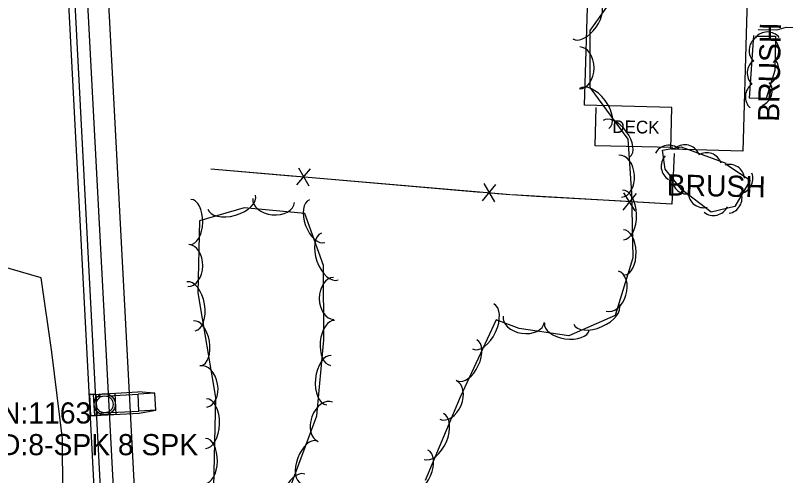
# Model space of a CAD drawing. Extents: x 978516 to 993312, y 1836504 to 1846212.
# Drawn here: x 992491 to 992673, y 1842073.8 to 1842182.6 of the extents above; entities that cross this region are included whole.
import ezdxf

# ---------------------------------------------------------------- set-up
doc = ezdxf.new("R2010")
doc.units = 0
for name, color, linetype in [('R_Drainage', 7, 'Continuous'), ('R_Proposed Road', 7, 'Continuous'), ('S_BUILDING', 7, 'Continuous'), ('S_FENCE', 7, 'Continuous'), ('S_MISC_STRUCTURES', 7, 'Continuous'), ('S_MISC_STRUCTURES_ANNOT', 7, 'Continuous'), ('S_SECONDARY_CTL_ANNOT', 7, 'Continuous'), ('S_SIDEWALK', 7, 'Continuous'), ('S_TREE', 7, 'Continuous'), ('S_TREE_ANNOT', 7, 'Continuous')]:
    doc.layers.add(name, color=color, linetype=linetype)

msp = doc.modelspace()

# ---------------------------------------------------------------- linework, layer by layer
at = {"layer": 'R_Drainage'}
for p, q in [((992509.95, 1842093.02), (992508.45, 1842092.94)), ((992509.45, 1842092.99), (992519.94, 1842093.55)), ((992509.72, 1842088), (992509.45, 1842092.99)), ((992509.98, 1842092.52), (992519.96, 1842093.05)), ((992514.45, 1842093.26), (992514.71, 1842088.26)), ((992523.96, 1842093.26), (992519.94, 1842093.55)), ((992523.96, 1842093.26), (992519.96, 1842093.05)), ((992520.18, 1842089.05), (992519.96, 1842093.05)), ((992524.17, 1842089.27), (992523.96, 1842093.26)), ((992510.19, 1842088.53), (992509.98, 1842092.52)), ((992510.19, 1842088.53), (992520.18, 1842089.05)), ((992524.17, 1842089.27), (992520.18, 1842089.05)), ((992520.2, 1842088.55), (992524.17, 1842089.27)), ((992509.72, 1842088), (992520.2, 1842088.55))]:
    msp.add_line(p, q, dxfattribs=at)
for points in [[(992509.95, 1842093.02), (992510.22, 1842088.03), (992508.72, 1842087.95), (992508.45, 1842092.94)], [(992514.45, 1842093.26), (992514.71, 1842088.26), (992509.72, 1842088), (992509.45, 1842092.99)]]:
    msp.add_lwpolyline(points, close=True, dxfattribs=at)
msp.add_lwpolyline([(992508.45, 1842092.94), (992508.72, 1842087.95), (992510.22, 1842088.03), (992509.95, 1842093.02)], dxfattribs=at)
for radius in [2.5, 2.5, 2.5, 2, 2, 2]:
    msp.add_circle((992512.08, 1842090.63), radius, dxfattribs=at)
at = {"layer": 'R_Proposed Road'}
for p, q in [((992526.92, 1841743.17), (992498.6, 1842279.5)), ((992528.42, 1841743.25), (992500.1, 1842279.58)), ((992531.42, 1841743.41), (992503.1, 1842279.74)), ((992536.41, 1841743.67), (992508.09, 1842280))]:
    msp.add_line(p, q, dxfattribs=at)
at = {"layer": 'S_BUILDING'}
msp.add_lwpolyline([(992635.05, 1842189.42), (992635.56, 1842207.29), (992649.47, 1842206.89), (992649.61, 1842211.86), (992664.63, 1842211.43), (992662.91, 1842150.5), (992645.87, 1842150.98), (992646.15, 1842160.8), (992625.51, 1842161.38), (992626.31, 1842189.67)], close=True, dxfattribs=at)
at = {"layer": 'S_FENCE'}
for p, q in [((992557.5, 1842142.5), (992560.7, 1842146.33)), ((992557.85, 1842146.58), (992560.35, 1842142.25)), ((992601.34, 1842138.74), (992604.55, 1842142.58)), ((992601.69, 1842142.82), (992604.2, 1842138.5)), ((992637.67, 1842140.49), (992634.57, 1842136.56)), ((992637.44, 1842136.4), (992634.81, 1842140.65))]:
    msp.add_line(p, q, dxfattribs=at)
for points in [[(992646.65, 1842149.9), (992646.15, 1842137.95), (992608.26, 1842140.13)], [(992646.65, 1842149.9), (992646.15, 1842137.95), (992638.12, 1842138.41)], [(992537.18, 1842146.29), (992557.11, 1842144.58)], [(992537.18, 1842146.29), (992608, 1842140.23)], [(992561.09, 1842144.24), (992581.02, 1842142.54)], [(992581.02, 1842142.54), (992600.95, 1842140.83)], [(992604.93, 1842140.49), (992608, 1842140.23)], [(992614.16, 1842139.79), (992608.26, 1842140.13)], [(992634.13, 1842138.64), (992614.16, 1842139.79)]]:
    msp.add_lwpolyline(points, dxfattribs=at)
at = {"layer": 'S_MISC_STRUCTURES'}
msp.add_lwpolyline([(992646.38, 1842151.38), (992628.04, 1842151.75), (992628.23, 1842160.82)], dxfattribs=at)
at = {"layer": 'S_SIDEWALK'}
msp.add_lwpolyline([(992666.54, 1842179.25), (992670.92, 1842179.14), (992673.11, 1842179.82), (992685.31, 1842179.45), (992685.04, 1842158.37), (992685.74, 1842155.5), (992684.07, 1842112.19), (992683.07, 1842073.97)], dxfattribs=at)
at = {"layer": 'S_TREE'}
for points in [[(992634.24, 1842189.58), (992626.74, 1842179.02), (992626.71, 1842165.55), (992635.74, 1842153.35), (992636.57, 1842140.53), (992636.94, 1842125.28), (992632.75, 1842111.6), (992621.77, 1842106.79), (992610.04, 1842108.53), (992604.59, 1842110.57), (992596.07, 1842092.35), (992587.79, 1842072.65)], [(992665.87, 1842177.67), (992670.61, 1842177.69), (992670.45, 1842169.53), (992668.4, 1842162.97), (992664.48, 1842163.05), (992665.53, 1842177.84)], [(992658.81, 1842147.51), (992664.61, 1842143.66), (992660.99, 1842137.4), (992655.39, 1842136.09), (992648.44, 1842141.45), (992644.58, 1842146.22), (992643.92, 1842150.69), (992648.31, 1842151.47), (992658.88, 1842147.61)], [(992555.23, 1842069.09), (992562.19, 1842087.88), (992563.86, 1842105.92), (992563.77, 1842123.49), (992559.38, 1842135.72), (992545.03, 1842137.09), (992534.48, 1842134.02), (992534.11, 1842116.99), (992538.27, 1842092.26), (992537.64, 1842064.03)], [(992483.73, 1841998.7), (992494.66, 1842021.02), (992500.11, 1842038.01), (992502.25, 1842056.68), (992502.13, 1842082.49), (992499.58, 1842103), (992497.07, 1842120.53), (992487.24, 1842123.41)]]:
    msp.add_lwpolyline(points, dxfattribs=at)
for centre, start, end in [((992668.7, 1842175.02), 39.4558, 141.0527), ((992668.02, 1842174.3), 125.1538, 226.7507), ((992667.81, 1842174.34), 308.0388, 49.6358), ((992667.57, 1842168.98), 125.1538, 226.7507), ((992667.75, 1842169.82), 291.8821, 33.479), ((992667.14, 1842163.35), 125.1538, 226.7507), ((992666.2, 1842164.74), 291.8821, 33.479), ((992645.43, 1842148.25), 49.2009, 150.7979), ((992649.2, 1842148.35), 19.1719, 120.7688), ((992647.24, 1842146.91), 137.5361, 239.133), ((992654.31, 1842146.48), 19.1719, 120.7688), ((992659.69, 1842143.73), 5.6099, 107.2068), ((992649.81, 1842143.98), 168.2154, 269.8123), ((992661.65, 1842144), 279.1262, 20.7231), ((992653.65, 1842140.75), 181.5409, 283.1378), ((992659.07, 1842139.39), 279.1262, 20.7231), ((992655.97, 1842138.92), 232.3788, 333.9757)]:
    msp.add_arc(centre, 3.64, start, end, dxfattribs=at)
for centre, major_axis, ratio in [((992625.85, 1842181.43), (3.09, 4.36), 0.540699), ((992624.34, 1842170.17), (0.01, 4.96), 0.685311), ((992627.76, 1842160.55), (-3.49, 4.72), 0.55008), ((992633.04, 1842153.43), (-3.18, 4.3), 0.540699), ((992633.92, 1842144.58), (-0.32, 4.95), 0.685311), ((992542.07, 1842138.44), (5.63, 1.64), 0.55008), ((992634.57, 1842135.43), (-0.14, 5.87), 0.55008), ((992532.35, 1842133.73), (0.11, 5.35), 0.540699), ((992552.02, 1842138.82), (4.93, -0.47), 0.685311), ((992562.28, 1842133.91), (1.81, -5.03), 0.540699), ((992565.28, 1842125.56), (1.98, -5.52), 0.55008), ((992634.79, 1842126.56), (-0.13, 5.34), 0.540699), ((992531.87, 1842123.43), (0.11, 4.95), 0.685311), ((992632.03, 1842117.4), (1.45, 4.74), 0.685311), ((992532.5, 1842113.81), (-0.97, 5.79), 0.55008), ((992566.19, 1842115.68), (0.02, -4.96), 0.685311), ((992601.53, 1842109.04), (2.49, 5.32), 0.55008), ((992628.31, 1842111.97), (5.38, 2.36), 0.55008), ((992611.13, 1842110.78), (4.9, -0.73), 0.685311), ((992533.97, 1842105.07), (-0.89, 5.27), 0.540699), ((992565.92, 1842105.17), (-0.49, -5.32), 0.540699), ((992621.29, 1842109.01), (5.29, -0.78), 0.540699), ((992597.77, 1842101.01), (2.27, 4.84), 0.540699), ((992565.1, 1842096.34), (-0.54, -5.84), 0.55008), ((992535.42, 1842094.86), (-0.82, 4.89), 0.685311), ((992593.19, 1842091.67), (1.92, 4.57), 0.685311), ((992536.01, 1842086.09), (0.13, 5.87), 0.55008), ((992564.23, 1842086.52), (-1.72, -4.65), 0.685311), ((992589.85, 1842083.03), (2.27, 5.41), 0.55008), ((992535.82, 1842077.23), (0.12, 5.35), 0.540699), ((992560.41, 1842076.95), (-1.86, -5.01), 0.540699), ((992586.42, 1842074.85), (2.07, 4.93), 0.540699), ((992557.32, 1842068.64), (-2.04, -5.5), 0.55008)]:
    msp.add_ellipse(centre, major_axis=major_axis, ratio=ratio, start_param=3.141593, end_param=6.283185, dxfattribs=at)

# ---------------------------------------------------------------- texts
at = {"layer": 'S_MISC_STRUCTURES_ANNOT'}
msp.add_text('DECK', height=3, rotation=358.8373, dxfattribs=at).set_placement((992632.04, 1842154.82))
at = {"layer": 'S_SECONDARY_CTL_ANNOT'}
for s, p in [('PN:1163', (992482.88, 1842086.1)), ('PD:8-SPK 8 SPK', (992482.88, 1842078.6))]:
    msp.add_text(s, height=5, dxfattribs=at).set_placement(p)
at = {"layer": 'S_TREE_ANNOT'}
for rotation, p in [(88.8373, (992671.46, 1842157.4)), (358.8373, (992644.87, 1842140.02))]:
    msp.add_text('BRUSH', height=5, rotation=rotation, dxfattribs=at).set_placement(p)

doc.saveas('drawing.dxf')
